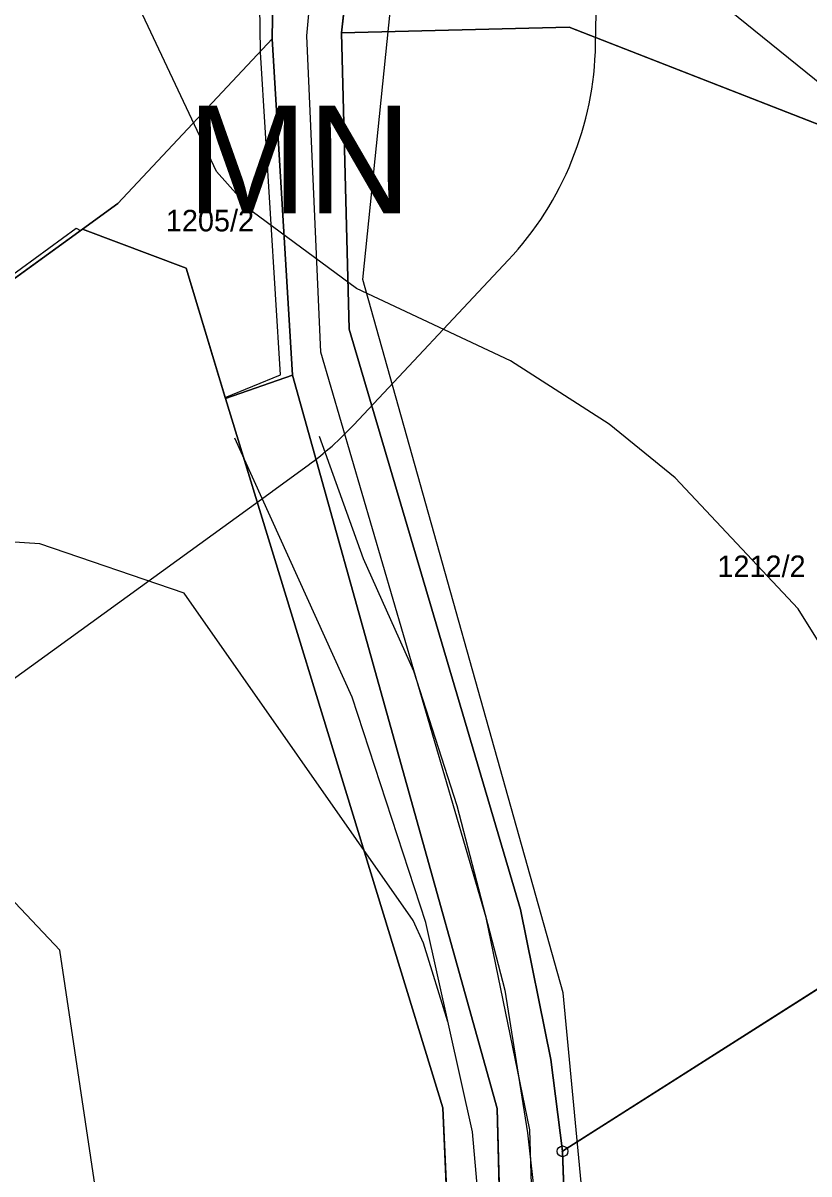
# Model space of a CAD drawing. Extents: x -706130 to -698555, y -971544 to -967260.
# Drawn here: x -704808.8 to -704735.9, y -968789.5 to -968682.8 of the extents above; entities that cross this region are included whole.
import ezdxf

# ---------------------------------------------------------------- set-up
doc = ezdxf.new("R2010")
doc.units = 0
for name, color, linetype in [('BPEJ hranice S', 7, 'Continuous'), ('BPEJ I-II trida ochrany S', 7, 'Continuous'), ('CHKO_Luzicke hory zonace S', 7, 'Continuous'), ('KN_Hranice_parcel', 7, 'Continuous'), ('KN_Parcelni cisla', 7, 'Continuous'), ('KN_Polygon parcely', 7, 'Continuous'), ('KN_POZEMKY_10_LESNI POZEMEK', 7, 'Continuous'), ('KN_POZEMKY_11_VODNI_PLOCHA', 7, 'Continuous'), ('KN_POZEMKY_14_OSTATNI PLOCHA', 7, 'Continuous'), ('KN_POZEMKY_2_ORNA PUDA', 7, 'Continuous'), ('KN_POZEMKY_7_TTP', 7, 'Continuous'), ('KN_VYUZITI_11_vodni plocha_zamokrena plocha', 7, 'Continuous'), ('KN_VYUZITI_17_ostatni plocha_ostatni komunikace', 7, 'Continuous'), ('KN_VYUZITI_26_ostatni plocha_jina plocha', 7, 'Continuous'), ('KN_Značky bodu BP', 7, 'Continuous'), ('Komunikace mistni obsluzne - osy S', 7, 'Continuous'), ('OP lesa 30 m', 7, 'Continuous'), ('Plochy přírodní - lesní S', 7, 'Continuous'), ('Plochy smíšené nezastavěného území všeobecné S', 7, 'Continuous'), ('Plochy verejnych prostranstvi - vyznamne MOK S', 7, 'Continuous'), ('Plochy zemědělské všeobecné CELEK S', 7, 'Continuous'), ('Regulační bloky v krajině S', 7, 'Continuous'), ('Regulační bloky zastavěné S', 7, 'Continuous'), ('Regulační kódy v krajině S', 7, 'Continuous'), ('Trasy cykloturistické S', 7, 'Continuous'), ('Vodovodní řady - rozváděcí S', 7, 'Continuous'), ('VÝŠKOPIS_vrstevnice doplňková', 7, 'Continuous'), ('VÝŠKOPIS_vrstevnice hlavní', 7, 'Continuous')]:
    doc.layers.add(name, color=color, linetype=linetype)

msp = doc.modelspace()

# ---------------------------------------------------------------- linework, layer by layer
at = {"layer": 'BPEJ hranice S'}
for points in [[(-704774.57, -968641.82), (-704779.23, -968683.71), (-704758.13, -968683.19), (-704723.7, -968696.64), (-704705.41, -968723.3), (-704691.41, -968744.58)], [(-704849.37, -968798.53), (-704846.47, -968782.72), (-704846.04, -968779.23), (-704844.78, -968769.08), (-704843.41, -968758.51), (-704844.32, -968751.32), (-704845.43, -968742.52), (-704846.57, -968733.16), (-704846.47, -968733.09), (-704817.8, -968712.03), (-704803.85, -968701.82), (-704803.42, -968702.04), (-704803.24, -968701.91), (-704793.65, -968705.52), (-704790.02, -968717.51), (-704784.9, -968715.41), (-704786.73, -968685.49), (-704786.73, -968685.41), (-704786.84, -968679.09)]]:
    msp.add_lwpolyline(points, dxfattribs=at)
at = {"layer": 'BPEJ I-II trida ochrany S'}
for p, q in [((-704758.13, -968683.19), (-704779.23, -968683.71)), ((-704723.7, -968696.64), (-704758.13, -968683.19)), ((-704779.23, -968683.71), (-704778.53, -968711.18)), ((-704803.24, -968701.91), (-704845.74, -968732.69)), ((-704778.53, -968711.18), (-704762.63, -968764.99)), ((-704783.79, -968715.45), (-704789.99, -968717.62)), ((-704764.8, -968783.43), (-704783.79, -968715.45)), ((-704789.99, -968717.62), (-704790.02, -968717.51)), ((-704762.63, -968764.99), (-704759.83, -968778.89)), ((-704759.83, -968778.89), (-704758.74, -968787.41)), ((-704763.54, -968831.06), (-704764.8, -968783.43)), ((-704758.74, -968787.41), (-704757.27, -968829.18))]:
    msp.add_line(p, q, dxfattribs=at)
msp.add_lwpolyline([(-704790.02, -968717.51), (-704790.02, -968717.51), (-704793.65, -968705.52), (-704803.24, -968701.91)], dxfattribs=at)
at = {"layer": 'CHKO_Luzicke hory zonace S'}
msp.add_lwpolyline([(-704862.68, -968548), (-704858.29, -968608.69), (-704842.48, -968625.1), (-704832.72, -968642.15), (-704801.21, -968655.58), (-704785.31, -968676.19), (-704785.57, -968678.34), (-704785.67, -968684.28), (-704799.97, -968699.53), (-704803.24, -968701.91), (-704845.74, -968732.69), (-704842.03, -968759.03), (-704844.58, -968783.4), (-704867.44, -968893.25), (-704851.57, -968935.75)], dxfattribs=at)
at = {"layer": 'KN_Hranice_parcel'}
for p, q in [((-704774.57, -968641.82), (-704779.23, -968683.71)), ((-704783.79, -968715.45), (-704785.67, -968684.28)), ((-704783.79, -968715.45), (-704789.99, -968717.62)), ((-704758.74, -968787.41), (-704691.41, -968744.58))]:
    msp.add_line(p, q, dxfattribs=at)
for points in [[(-704785.67, -968684.28), (-704785.57, -968678.34), (-704785.31, -968676.19)], [(-704691.41, -968744.58), (-704705.41, -968723.3), (-704723.7, -968696.64), (-704758.13, -968683.19), (-704779.23, -968683.71)], [(-704785.67, -968684.28), (-704799.97, -968699.53), (-704803.24, -968701.91)], [(-704779.23, -968683.71), (-704778.53, -968711.18), (-704762.63, -968764.99), (-704759.83, -968778.89), (-704758.74, -968787.41)], [(-704867.44, -968893.25), (-704844.58, -968783.4), (-704842.03, -968759.03), (-704845.74, -968732.69), (-704803.24, -968701.91)], [(-704803.24, -968701.91), (-704793.65, -968705.52), (-704789.99, -968717.62)], [(-704636.74, -969001.86), (-704637.73, -969000.11), (-704658.35, -968985.49), (-704665.29, -968980.53), (-704672.66, -968974.25), (-704714.27, -968933.24), (-704744.35, -968896.12), (-704759.49, -968864.77), (-704763.54, -968831.06), (-704764.8, -968783.43), (-704783.79, -968715.45)], [(-704789.99, -968717.62), (-704769.84, -968783.39), (-704768.18, -968820.16), (-704763.44, -968861.16), (-704756.83, -968889.55), (-704753.51, -968894.48), (-704690.36, -968968.35), (-704685.24, -968973.07), (-704666.41, -968988.09), (-704636.74, -969001.86)], [(-704758.74, -968787.41), (-704757.27, -968829.18), (-704752.99, -968859.58), (-704751.26, -968864.76)]]:
    msp.add_lwpolyline(points, dxfattribs=at)
at = {"layer": 'KN_Polygon parcely'}
for points in [[(-704717.39, -968920.79), (-704737.33, -968894.15), (-704751.26, -968864.76), (-704752.99, -968859.58), (-704757.27, -968829.18), (-704758.74, -968787.41), (-704759.83, -968778.89), (-704762.63, -968764.99), (-704778.53, -968711.18), (-704779.23, -968683.71), (-704774.57, -968641.82)], [(-704785.57, -968678.34), (-704785.67, -968684.28), (-704783.79, -968715.45), (-704764.8, -968783.43), (-704763.54, -968831.06), (-704759.49, -968864.77), (-704744.35, -968896.12), (-704714.27, -968933.24)]]:
    msp.add_lwpolyline(points, dxfattribs=at)
for points in [[(-704734.01, -968653.04), (-704735.44, -968650.43), (-704753, -968643.3), (-704769.57, -968642.18), (-704774.57, -968641.82), (-704779.23, -968683.71), (-704758.13, -968683.19), (-704723.7, -968696.64), (-704705.41, -968723.3), (-704691.41, -968744.58), (-704657.62, -968808.95), (-704622.77, -968866.56), (-704623.52, -968876.14), (-704613.52, -968870.91), (-704600.29, -968871.13), (-704601.97, -968841.18), (-704619.72, -968796.37), (-704623.88, -968788.82), (-704636.35, -968766.2), (-704657.77, -968738.66), (-704678.2, -968716.03), (-704691, -968700.67), (-704715.29, -968669.22)], [(-704785.67, -968684.28), (-704785.57, -968678.34), (-704785.31, -968676.19), (-704801.21, -968655.58), (-704832.72, -968642.15), (-704857.92, -968671.12), (-704867.24, -968699.86), (-704877.6, -968761.1), (-704886.1, -968825.16), (-704885.82, -968841.68), (-704867.44, -968893.25), (-704844.58, -968783.4), (-704842.03, -968759.03), (-704845.74, -968732.69), (-704803.24, -968701.91), (-704799.97, -968699.53)], [(-704759.83, -968778.89), (-704758.74, -968787.41), (-704691.41, -968744.58), (-704705.41, -968723.3), (-704723.7, -968696.64), (-704758.13, -968683.19), (-704779.23, -968683.71), (-704778.53, -968711.18), (-704762.63, -968764.99)], [(-704783.79, -968715.45), (-704785.67, -968684.28), (-704799.97, -968699.53), (-704803.24, -968701.91), (-704793.65, -968705.52), (-704789.99, -968717.62)], [(-704828.3, -968978.01), (-704637.57, -969005.78), (-704634.61, -969006.21), (-704636.74, -969001.86), (-704666.41, -968988.09), (-704685.24, -968973.07), (-704690.36, -968968.35), (-704753.51, -968894.48), (-704756.83, -968889.55), (-704763.44, -968861.16), (-704768.18, -968820.16), (-704769.84, -968783.39), (-704789.99, -968717.62), (-704793.65, -968705.52), (-704803.24, -968701.91), (-704845.74, -968732.69), (-704842.03, -968759.03), (-704844.58, -968783.4), (-704867.44, -968893.25), (-704851.57, -968935.75), (-704830.51, -968977.69)], [(-704666.41, -968988.09), (-704636.74, -969001.86), (-704637.73, -969000.11), (-704658.35, -968985.49), (-704665.29, -968980.53), (-704672.66, -968974.25), (-704714.27, -968933.24), (-704744.35, -968896.12), (-704759.49, -968864.77), (-704763.54, -968831.06), (-704764.8, -968783.43), (-704783.79, -968715.45), (-704789.99, -968717.62), (-704769.84, -968783.39), (-704768.18, -968820.16), (-704763.44, -968861.16), (-704756.83, -968889.55), (-704753.51, -968894.48), (-704690.36, -968968.35), (-704685.24, -968973.07)], [(-704751.26, -968864.76), (-704724.65, -968847.17), (-704657.62, -968808.95), (-704691.41, -968744.58), (-704758.74, -968787.41), (-704757.27, -968829.18), (-704752.99, -968859.58)]]:
    msp.add_lwpolyline(points, close=True, dxfattribs=at)
at = {"layer": 'KN_POZEMKY_10_LESNI POZEMEK'}
for p, q in [((-704785.57, -968678.34), (-704785.67, -968684.28)), ((-704785.67, -968684.28), (-704799.97, -968699.53)), ((-704799.97, -968699.53), (-704803.24, -968701.91)), ((-704803.24, -968701.91), (-704845.74, -968732.69))]:
    msp.add_line(p, q, dxfattribs=at)
at = {"layer": 'KN_POZEMKY_11_VODNI_PLOCHA'}
for p, q in [((-704779.23, -968683.71), (-704774.57, -968641.82)), ((-704758.13, -968683.19), (-704779.23, -968683.71)), ((-704723.7, -968696.64), (-704758.13, -968683.19))]:
    msp.add_line(p, q, dxfattribs=at)
at = {"layer": 'KN_POZEMKY_14_OSTATNI PLOCHA'}
for p, q in [((-704774.57, -968641.82), (-704779.23, -968683.71)), ((-704785.67, -968684.28), (-704785.57, -968678.34)), ((-704799.97, -968699.53), (-704785.67, -968684.28)), ((-704785.67, -968684.28), (-704783.79, -968715.45)), ((-704783.79, -968715.45), (-704785.67, -968684.28)), ((-704779.23, -968683.71), (-704778.53, -968711.18)), ((-704803.24, -968701.91), (-704799.97, -968699.53)), ((-704793.65, -968705.52), (-704803.24, -968701.91)), ((-704789.99, -968717.62), (-704793.65, -968705.52)), ((-704778.53, -968711.18), (-704762.63, -968764.99)), ((-704783.79, -968715.45), (-704789.99, -968717.62)), ((-704764.8, -968783.43), (-704783.79, -968715.45)), ((-704762.63, -968764.99), (-704759.83, -968778.89)), ((-704759.83, -968778.89), (-704758.74, -968787.41)), ((-704763.54, -968831.06), (-704764.8, -968783.43)), ((-704758.74, -968787.41), (-704757.27, -968829.18))]:
    msp.add_line(p, q, dxfattribs=at)
at = {"layer": 'KN_POZEMKY_2_ORNA PUDA'}
for p, q in [((-704779.23, -968683.71), (-704758.13, -968683.19)), ((-704758.13, -968683.19), (-704723.7, -968696.64)), ((-704778.53, -968711.18), (-704779.23, -968683.71)), ((-704845.74, -968732.69), (-704803.24, -968701.91)), ((-704803.24, -968701.91), (-704793.65, -968705.52)), ((-704793.65, -968705.52), (-704789.99, -968717.62)), ((-704762.63, -968764.99), (-704778.53, -968711.18)), ((-704789.99, -968717.62), (-704769.84, -968783.39)), ((-704691.41, -968744.58), (-704758.74, -968787.41)), ((-704758.74, -968787.41), (-704691.41, -968744.58)), ((-704759.83, -968778.89), (-704762.63, -968764.99)), ((-704758.74, -968787.41), (-704759.83, -968778.89)), ((-704769.84, -968783.39), (-704768.18, -968820.16)), ((-704757.27, -968829.18), (-704758.74, -968787.41))]:
    msp.add_line(p, q, dxfattribs=at)
at = {"layer": 'KN_POZEMKY_7_TTP'}
for p, q in [((-704789.99, -968717.62), (-704783.79, -968715.45)), ((-704783.79, -968715.45), (-704764.8, -968783.43)), ((-704769.84, -968783.39), (-704789.99, -968717.62)), ((-704768.18, -968820.16), (-704769.84, -968783.39)), ((-704764.8, -968783.43), (-704763.54, -968831.06))]:
    msp.add_line(p, q, dxfattribs=at)
at = {"layer": 'KN_VYUZITI_11_vodni plocha_zamokrena plocha'}
for p, q in [((-704779.23, -968683.71), (-704774.57, -968641.82)), ((-704758.13, -968683.19), (-704779.23, -968683.71)), ((-704723.7, -968696.64), (-704758.13, -968683.19))]:
    msp.add_line(p, q, dxfattribs=at)
at = {"layer": 'KN_VYUZITI_17_ostatni plocha_ostatni komunikace'}
for p, q in [((-704774.57, -968641.82), (-704779.23, -968683.71)), ((-704785.67, -968684.28), (-704785.57, -968678.34)), ((-704783.79, -968715.45), (-704785.67, -968684.28)), ((-704779.23, -968683.71), (-704778.53, -968711.18)), ((-704778.53, -968711.18), (-704762.63, -968764.99)), ((-704764.8, -968783.43), (-704783.79, -968715.45)), ((-704762.63, -968764.99), (-704759.83, -968778.89)), ((-704759.83, -968778.89), (-704758.74, -968787.41)), ((-704763.54, -968831.06), (-704764.8, -968783.43)), ((-704758.74, -968787.41), (-704757.27, -968829.18))]:
    msp.add_line(p, q, dxfattribs=at)
at = {"layer": 'KN_VYUZITI_26_ostatni plocha_jina plocha'}
for p, q in [((-704799.97, -968699.53), (-704785.67, -968684.28)), ((-704785.67, -968684.28), (-704783.79, -968715.45)), ((-704803.24, -968701.91), (-704799.97, -968699.53)), ((-704793.65, -968705.52), (-704803.24, -968701.91)), ((-704789.99, -968717.62), (-704793.65, -968705.52)), ((-704783.79, -968715.45), (-704789.99, -968717.62))]:
    msp.add_line(p, q, dxfattribs=at)
at = {"layer": 'KN_Značky bodu BP'}
for radius in [0.5, 0.0303]:
    msp.add_circle((-704758.74, -968787.41), radius, dxfattribs=at)
at = {"layer": 'Komunikace mistni obsluzne - osy S'}
msp.add_lwpolyline([(-704634.02, -969121.82), (-704627.21, -969068.8), (-704623.07, -969022.66), (-704634.58, -968998.39), (-704657.33, -968982.74), (-704670.62, -968971.86), (-704715.83, -968927.02), (-704740.84, -968895.14), (-704755.38, -968864.77), (-704760.41, -968830.12), (-704761.77, -968785.42), (-704765.81, -968765.74), (-704781.16, -968713.32), (-704782.45, -968683.99), (-704781.76, -968676.5), (-704777.8, -968641.14), (-704786.79, -968605.44), (-704803.69, -968573.49), (-704814.92, -968560.12)], dxfattribs=at)
at = {"layer": 'OP lesa 30 m'}
for p, q in [((-704778.09, -968720.05), (-704763.79, -968704.8)), ((-704785.59, -968726.17), (-704782.32, -968723.79))]:
    msp.add_line(p, q, dxfattribs=at)
for points in [[(-704755.35, -968674.73), (-704748.09, -968677.67), (-704734.57, -968688.62), (-704699.67, -968733.01)], [(-704755.67, -968684.78), (-704755.6, -968680.4), (-704755.53, -968679.79)], [(-704812.32, -968754.85), (-704813.51, -968746.39), (-704785.64, -968726.21)]]:
    msp.add_lwpolyline(points, dxfattribs=at)
for centre, start, end in [((-704785.67, -968684.28), 316.8414, 359.0355), ((-704799.97, -968699.53), 306.0482, 316.8414), ((-704803.24, -968701.91), 305.9134, 306.0482)]:
    msp.add_arc(centre, 30, start, end, dxfattribs=at)
at = {"layer": 'Plochy přírodní - lesní S'}
for p, q in [((-704785.67, -968684.28), (-704785.57, -968678.34)), ((-704799.97, -968699.53), (-704785.67, -968684.28)), ((-704803.24, -968701.91), (-704799.97, -968699.53)), ((-704845.74, -968732.69), (-704803.24, -968701.91))]:
    msp.add_line(p, q, dxfattribs=at)
at = {"layer": 'Plochy smíšené nezastavěného území všeobecné S'}
for p, q in [((-704774.57, -968641.82), (-704779.23, -968683.71)), ((-704783.79, -968715.45), (-704785.67, -968684.28)), ((-704803.24, -968701.91), (-704793.65, -968705.52)), ((-704793.65, -968705.52), (-704789.99, -968717.62)), ((-704764.8, -968783.43), (-704783.79, -968715.45)), ((-704763.54, -968831.06), (-704764.8, -968783.43))]:
    msp.add_line(p, q, dxfattribs=at)
for points in [[(-704779.23, -968683.71), (-704758.13, -968683.19), (-704723.7, -968696.64), (-704705.41, -968723.3), (-704691.41, -968744.58)], [(-704785.67, -968684.28), (-704799.97, -968699.53), (-704803.24, -968701.91)], [(-704789.99, -968717.62), (-704769.84, -968783.39), (-704768.18, -968820.16)]]:
    msp.add_lwpolyline(points, dxfattribs=at)
at = {"layer": 'Plochy verejnych prostranstvi - vyznamne MOK S'}
for points in [[(-704717.39, -968920.79), (-704737.33, -968894.15), (-704751.26, -968864.76), (-704752.99, -968859.58), (-704757.27, -968829.18), (-704758.74, -968787.41), (-704759.83, -968778.89), (-704762.63, -968764.99), (-704778.53, -968711.18), (-704779.23, -968683.71), (-704774.57, -968641.82)], [(-704785.57, -968678.34), (-704785.67, -968684.28), (-704783.79, -968715.45), (-704764.8, -968783.43), (-704763.54, -968831.06), (-704759.49, -968864.77), (-704744.35, -968896.12), (-704714.27, -968933.24)]]:
    msp.add_lwpolyline(points, dxfattribs=at)
at = {"layer": 'Plochy zemědělské všeobecné CELEK S'}
for p, q in [((-704758.13, -968683.19), (-704779.23, -968683.71)), ((-704723.7, -968696.64), (-704758.13, -968683.19)), ((-704779.23, -968683.71), (-704778.53, -968711.18)), ((-704803.24, -968701.91), (-704845.74, -968732.69)), ((-704793.65, -968705.52), (-704803.24, -968701.91)), ((-704789.99, -968717.62), (-704793.65, -968705.52)), ((-704778.53, -968711.18), (-704762.63, -968764.99)), ((-704769.84, -968783.39), (-704789.99, -968717.62)), ((-704762.63, -968764.99), (-704759.83, -968778.89)), ((-704759.83, -968778.89), (-704758.74, -968787.41)), ((-704768.18, -968820.16), (-704769.84, -968783.39)), ((-704758.74, -968787.41), (-704757.27, -968829.18))]:
    msp.add_line(p, q, dxfattribs=at)
at = {"layer": 'Regulační bloky v krajině S'}
for p, q in [((-704774.57, -968641.82), (-704779.23, -968683.71)), ((-704785.67, -968684.28), (-704785.57, -968678.34)), ((-704758.13, -968683.19), (-704779.23, -968683.71)), ((-704723.7, -968696.64), (-704758.13, -968683.19)), ((-704799.97, -968699.53), (-704785.67, -968684.28)), ((-704783.79, -968715.45), (-704785.67, -968684.28)), ((-704779.23, -968683.71), (-704778.53, -968711.18)), ((-704803.24, -968701.91), (-704799.97, -968699.53)), ((-704803.24, -968701.91), (-704845.74, -968732.69)), ((-704845.74, -968732.69), (-704803.24, -968701.91)), ((-704803.24, -968701.91), (-704793.65, -968705.52)), ((-704793.65, -968705.52), (-704803.24, -968701.91)), ((-704793.65, -968705.52), (-704789.99, -968717.62)), ((-704789.99, -968717.62), (-704793.65, -968705.52)), ((-704778.53, -968711.18), (-704762.63, -968764.99)), ((-704764.8, -968783.43), (-704783.79, -968715.45)), ((-704769.84, -968783.39), (-704789.99, -968717.62)), ((-704762.63, -968764.99), (-704759.83, -968778.89)), ((-704759.83, -968778.89), (-704758.74, -968787.41)), ((-704768.18, -968820.16), (-704769.84, -968783.39)), ((-704763.54, -968831.06), (-704764.8, -968783.43)), ((-704758.74, -968787.41), (-704757.27, -968829.18))]:
    msp.add_line(p, q, dxfattribs=at)
for points in [[(-704779.23, -968683.71), (-704758.13, -968683.19), (-704723.7, -968696.64), (-704705.41, -968723.3), (-704691.41, -968744.58)], [(-704785.67, -968684.28), (-704799.97, -968699.53), (-704803.24, -968701.91)], [(-704789.99, -968717.62), (-704769.84, -968783.39), (-704768.18, -968820.16)]]:
    msp.add_lwpolyline(points, dxfattribs=at)
at = {"layer": 'Regulační bloky zastavěné S'}
msp.add_lwpolyline([(-704642.18, -968989.94), (-704654.54, -968980.8), (-704664.01, -968973.57), (-704668.58, -968969.46), (-704717.39, -968920.79), (-704737.33, -968894.15), (-704751.26, -968864.76), (-704752.99, -968859.58), (-704757.27, -968829.18), (-704758.74, -968787.41), (-704759.83, -968778.89), (-704762.63, -968764.99), (-704778.53, -968711.18), (-704779.23, -968683.71), (-704774.57, -968641.82), (-704784.04, -968605.06), (-704801.26, -968572.58)], dxfattribs=at)
at = {"layer": 'Trasy cykloturistické S'}
msp.add_lwpolyline([(-704630.66, -969122.7), (-704624.26, -969070.74), (-704619.6, -969022.64), (-704631.42, -968996.67), (-704642.18, -968989.94), (-704664.01, -968973.57), (-704717.39, -968920.79), (-704737.33, -968894.15), (-704751.26, -968864.76), (-704752.99, -968859.58), (-704757.27, -968829.18), (-704758.74, -968787.41), (-704759.83, -968778.89), (-704762.63, -968764.99), (-704778.53, -968711.18), (-704779.23, -968683.71), (-704774.57, -968641.82), (-704784.04, -968605.06), (-704801.26, -968572.58), (-704807.65, -968564.66), (-704811.29, -968560.14), (-704814.12, -968556.31), (-704814.89, -968543.6)], dxfattribs=at)
at = {"layer": 'Vodovodní řady - rozváděcí S'}
msp.add_lwpolyline([(-704750.83, -968855.42), (-704758.67, -968772.72), (-704777.26, -968706.59), (-704772.86, -968663.61), (-704771.17, -968639.1)], dxfattribs=at)
at = {"layer": 'VÝŠKOPIS_vrstevnice doplňková'}
for points in [[(-704635.9, -969040.79), (-704636.77, -969028.13), (-704642.78, -969014.7), (-704663.28, -968991.46), (-704698.19, -968962.9), (-704710.16, -968948.77), (-704726.83, -968928.09), (-704740.93, -968908.9), (-704750.66, -968893.9), (-704758.53, -968868.12), (-704763.05, -968841.66), (-704764.65, -968813.36), (-704767.09, -968785.59), (-704771.41, -968766.2), (-704778.25, -968745.31), (-704789.14, -968721.3)], [(-704781.29, -968721.12), (-704777.24, -968732.46), (-704772.55, -968742.86), (-704768.55, -968755.34), (-704764.1, -968772.48), (-704761.98, -968785.69), (-704759.76, -968805.63), (-704758.75, -968826.25), (-704756.92, -968851.12), (-704746.26, -968884.47), (-704739.79, -968896.1), (-704728.8, -968913), (-704708.52, -968937.21), (-704690.55, -968954.82), (-704674.59, -968971.05), (-704660.56, -968985.06), (-704649.28, -968997.11), (-704638.73, -969010.18), (-704633.72, -969020.68), (-704631.72, -969034.98)]]:
    msp.add_lwpolyline(points, dxfattribs=at)
at = {"layer": 'VÝŠKOPIS_vrstevnice hlavní'}
for points in [[(-704769.36, -968775.41), (-704771.62, -968768.11), (-704772.58, -968766.01), (-704793.81, -968735.67), (-704807.22, -968731.1), (-704824.34, -968729.96), (-704828.62, -968728.82), (-704831.04, -968727.4), (-704830.11, -968719.52), (-704819.84, -968704.97), (-704817.56, -968698.7), (-704817.08, -968668.27)], [(-704742.45, -969004.46), (-704742.73, -968991.62), (-704772.26, -968932.56), (-704779.11, -968919.72), (-704783.96, -968903.17), (-704787.24, -968888.9), (-704789.1, -968877.49), (-704805.36, -968768.77), (-704812.64, -968761.07), (-704818.63, -968756.5), (-704826.91, -968752.65), (-704853.59, -968745.37), (-704856.15, -968742.66), (-704858.29, -968737.38), (-704858.58, -968729.68), (-704857.01, -968723.12), (-704853.3, -968719.41), (-704844.88, -968715.98), (-704833.24, -968706.97), (-704830.11, -968698.41), (-704827.31, -968669.48)], [(-704763.56, -968714.13), (-704777.83, -968707.42), (-704787.53, -968700.29), (-704790.81, -968696.58), (-704800.23, -968676.6), (-704804.44, -968670.01)], [(-704673.68, -968925.85), (-704695.08, -968898.89), (-704698.93, -968891.18), (-704704.92, -968875.77), (-704709.06, -968850.09), (-704711.49, -968824.41), (-704712.2, -968804.44), (-704713.34, -968795.88), (-704717.91, -968775.33), (-704723.61, -968760.21), (-704727.89, -968751.51), (-704736.88, -968737.1), (-704748.3, -968724.97), (-704754.43, -968719.98), (-704763.56, -968714.13)]]:
    msp.add_lwpolyline(points, dxfattribs=at)

# ---------------------------------------------------------------- texts
at = {"layer": 'KN_Parcelni cisla'}
for s, p in [('1205/2', (-704795.52, -968702.12)), ('1212/2', (-704744.38, -968734.17))]:
    msp.add_text(s, height=2, dxfattribs=at).set_placement(p)
at = {"layer": 'Regulační kódy v krajině S'}
msp.add_text('MN', height=10, dxfattribs=at).set_placement((-704793.53, -968700.46))

doc.saveas('drawing.dxf')
